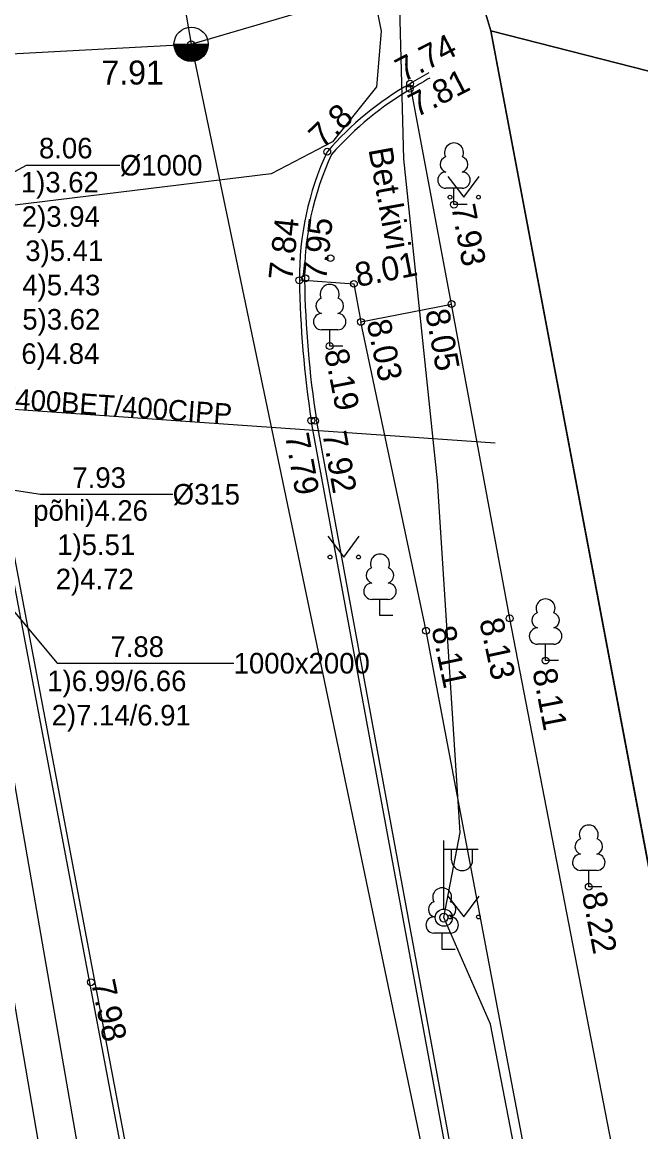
# Model space of a CAD drawing. Extents: x 473307 to 473719, y 6532843 to 6533381.
# Drawn here: x 473607.89 to 473625.94, y 6533253.2 to 6533285.57 of the extents above; entities that cross this region are included whole.
import ezdxf

# ---------------------------------------------------------------- set-up
doc = ezdxf.new("R2010")
doc.units = 0
for name, color, linetype in [('Default', 7, 'Continuous'), ('HALJASTUS', 7, 'Continuous'), ('KKAEV_NR', 7, 'Continuous'), ('KORGUS', 7, 'Continuous'), ('KPKAABEL', 7, 'Continuous'), ('KTRASS', 7, 'Continuous'), ('KTRASS_TEKST', 7, 'Continuous'), ('MPKAABEL', 7, 'Continuous'), ('PIIR', 7, 'Continuous'), ('POST', 7, 'Continuous'), ('PUU', 7, 'Continuous'), ('SIKAEV_NR', 7, 'Continuous'), ('SITRASS', 7, 'Continuous'), ('SKKAEV_NR', 7, 'Continuous'), ('TEE', 7, 'Continuous'), ('VKAEV', 7, 'Continuous'), ('VTRASS', 7, 'Continuous')]:
    doc.layers.add(name, color=color, linetype=linetype)

# ---------------------------------------------------------------- blocks, each defined once
blk = doc.blocks.new('LEHTP1')
at = {"layer": 'Default'}
for p, q in [((0.48, 0.95), (-0.48, 0.95)), ((0, 0), (0, 0.95)), ((0.76, 0), (0, 0))]:
    blk.add_line(p, q, dxfattribs=at)
for centre, radius, start, end in [((0, 3.04), 0.554, 332.5799, 207.4201), ((-0.34, 2.345), 0.465, 109.02174, 253.14154), ((0.34, 2.345), 0.465, 286.85082, 70.98591), ((-0.475, 1.425), 0.475, 90.0016, 269.3953), ((0.475, 1.425), 0.475, 270.6047, 89.9984)]:
    blk.add_arc(centre, radius, start, end, dxfattribs=at)
blk = doc.blocks.new('THYDRK')
at = {"layer": 'Default'}
blk.add_line((-1, 0), (1, 0), dxfattribs=at)
blk.add_circle((0, 0), 1, dxfattribs=at)
for radius in [0.965, 0.935, 0.901, 0.871, 0.836, 0.806, 0.772, 0.742, 0.707, 0.677, 0.642, 0.612, 0.578, 0.548, 0.513, 0.483, 0.449, 0.419, 0.384, 0.354, 0.319, 0.289, 0.255, 0.225, 0.19, 0.16, 0.126, 0.0956, 0.0656, 0.0356]:
    blk.add_arc((0, 0), radius, 180, 0, dxfattribs=at)
blk = doc.blocks.new('MURU')
at = {"layer": 'Default'}
for p, q in [((-0.927, 1.213), (0, 0)), ((0, 0), (0.891, 1.213))]:
    blk.add_line(p, q, dxfattribs=at)
for centre in [(-0.802, 0), (0.856, 0)]:
    blk.add_circle(centre, 0.11, dxfattribs=at)
blk = doc.blocks.new('MEPOST')
at = {"layer": 'Default'}
blk.add_circle((0, 0), 0.5, dxfattribs=at)
for start, end in [(0, 180), (180, 0)]:
    blk.add_arc((0, 0), 0.25, start, end, dxfattribs=at)
blk = doc.blocks.new('VAPOST')
at = {"layer": 'Default'}
for p, q in [((0, 0.5), (0, 4.5)), ((0, 4), (2, 4)), ((0.453, 3.358), (0.453, 4)), ((1.679, 3.358), (1.679, 4))]:
    blk.add_line(p, q, dxfattribs=at)
blk.add_arc((1.066, 3.358), 0.613, 180, 0, dxfattribs=at)

msp = doc.modelspace()

# ---------------------------------------------------------------- linework, layer by layer
at = {"layer": 'KKAEV_NR'}
msp.add_lwpolyline([(473596.732, 6533275.283), (473608.016, 6533281.398), (473610.737, 6533281.398)], dxfattribs=at)
at = {"layer": 'KORGUS'}
for centre in [(473612.816, 6533284.928), (473619.197, 6533283.63), (473619.206, 6533283.777), (473616.786, 6533281.793), (473620.486, 6533280.25), (473616.884, 6533278.687), (473615.975, 6533278.042), (473616.149, 6533278.099), (473617.565, 6533277.938), (473620.414, 6533277.349), (473617.77, 6533276.829), (473616.859, 6533276.123), (473616.323, 6533273.948), (473616.323, 6533273.948), (473616.433, 6533273.945), (473622.112, 6533268.179), (473619.671, 6533267.817), (473623.158, 6533266.948), (473624.419, 6533260.35), (473609.894, 6533257.563)]:
    msp.add_circle(centre, 0.1, dxfattribs=at)
at = {"layer": 'KPKAABEL'}
msp.add_lwpolyline([(473615.664, 6533298.845), (473618.359, 6533285.308), (473618.229, 6533283.689), (473616.939, 6533282.082), (473615.155, 6533281.15), (473604.958, 6533279.899), (473594.081, 6533279.705), (473584.872, 6533279.168), (473575.551, 6533278.541), (473567.551, 6533277.966), (473562.423, 6533278.215), (473560.662, 6533279.216), (473558.752, 6533280.739), (473548.282, 6533291.71), (473546.684, 6533294.796)], dxfattribs=at)
at = {"layer": 'KTRASS'}
msp.add_lwpolyline([(473596.792, 6533275.045), (473621.69, 6533273.299)], dxfattribs=at)
at = {"layer": 'MPKAABEL'}
for points in [[(473620.191, 6533259.447), (473620.669, 6533261.927), (473620.008, 6533272.193), (473619.024, 6533281.587), (473618.831, 6533288.933), (473618.813, 6533289.306)], [(473636.059, 6533169.782), (473634.239, 6533181.673), (473632.606, 6533189.833), (473631.267, 6533197.327), (473629.932, 6533205.197), (473627.365, 6533217.651), (473628.02, 6533220.588), (473626.187, 6533228.162), (473625.63, 6533235.006), (473624.395, 6533236.238), (473625.088, 6533237.039), (473624.62, 6533240.685), (473623.001, 6533248.826), (473621.554, 6533256.337), (473620.191, 6533259.447), (473620.669, 6533261.927), (473620.008, 6533272.193), (473619.024, 6533281.587), (473618.831, 6533288.933), (473618.813, 6533289.306)], [(473624.395, 6533236.238), (473625.088, 6533237.039), (473624.62, 6533240.685), (473623.001, 6533248.826), (473621.554, 6533256.337), (473620.191, 6533259.447)]]:
    msp.add_lwpolyline(points, dxfattribs=at)
at = {"layer": 'PIIR'}
for points in [[(473609.342, 6533380.885), (473610.48, 6533371.09), (473616.72, 6533301.5), (473621.56, 6533285.32), (473637.37, 6533201.6), (473653.19, 6533109.36), (473652.55, 6533109.39), (473658.35, 6533068.44), (473658.1, 6533064.14), (473666.14, 6533015.71), (473666.15, 6533015.71), (473680.29, 6532930.36), (473685.16, 6532910.71), (473685.75, 6532908.33), (473689.51, 6532885.44), (473695.16, 6532852.24), (473696.267, 6532845.502)], [(473718.698, 6533261.006), (473709.47, 6533263.27), (473669.64, 6533273.05), (473621.56, 6533285.32), (473616.72, 6533301.5), (473664.88, 6533284.96), (473718.698, 6533271.662)]]:
    msp.add_lwpolyline(points, dxfattribs=at)
msp.add_lwpolyline([(473621.56, 6533285.32), (473669.64, 6533273.05), (473669.6, 6533193.05), (473637.37, 6533201.6)], close=True, dxfattribs=at)
at = {"layer": 'SIKAEV_NR'}
msp.add_lwpolyline([(473606.886, 6533269.28), (473608.904, 6533266.87), (473614.058, 6533266.87)], dxfattribs=at)
at = {"layer": 'SITRASS'}
msp.add_lwpolyline([(473619.598, 6533194.755), (473606.651, 6533269.171)], dxfattribs=at)
at = {"layer": 'SKKAEV_NR'}
msp.add_lwpolyline([(473596.341, 6533273.653), (473608.424, 6533271.799), (473612.279, 6533271.799)], dxfattribs=at)
at = {"layer": 'TEE'}
for points in [[(473615.975, 6533278.058), (473617.565, 6533277.938), (473617.77, 6533276.829), (473620.414, 6533277.349), (473619.206, 6533283.777)], [(473606.081, 6533277.468), (473606.665, 6533274.345), (473613.506, 6533238.237), (473615.579, 6533226.633)], [(473606.226, 6533277.506), (473606.812, 6533274.373), (473613.654, 6533238.264), (473613.654, 6533238.264), (473615.735, 6533226.614)], [(473636.262, 6533193.178), (473634.427, 6533200.58), (473629.069, 6533232.269), (473622.112, 6533268.179), (473620.414, 6533277.349)], [(473622.594, 6533240.06), (473624.808, 6533240.702), (473619.671, 6533267.817), (473617.77, 6533276.829)], [(473613.654, 6533238.264), (473610.95, 6533237.796), (473604.734, 6533274.019), (473606.812, 6533274.373)], [(473622.594, 6533240.06), (473622.111, 6533242.583), (473616.323, 6533273.948)], [(473622.742, 6533240.088), (473622.258, 6533242.611), (473616.471, 6533273.975)]]:
    msp.add_lwpolyline(points, dxfattribs=at)
for centre, radius, start, end in [((473625.753, 6533273.243), 12.402, 118.9499, 121.8597), ((473625.753, 6533273.243), 12.252, 119.1883, 121.8597), ((473623.844, 6533275.652), 9.356, 119.7156, 138.9699), ((473623.844, 6533275.652), 9.206, 119.7156, 138.8393), ((473624.561, 6533278.148), 8.586, 154.8796, 180.7053), ((473624.561, 6533278.148), 8.436, 155.0219, 180.703), ((473646.194, 6533278.55), 30.224, 180.9632, 188.7589), ((473646.194, 6533278.55), 30.074, 180.9639, 188.7589)]:
    msp.add_arc(centre, radius, start, end, dxfattribs=at)
at = {"layer": 'VTRASS'}
for points in [[(473610.467, 6533298.54), (473612.816, 6533284.928), (473621.946, 6533241.242), (473627.014, 6533212.114), (473627.084, 6533211.254), (473634.761, 6533160.18), (473647.035, 6533084.422), (473650.297, 6533065.838)], [(473612.816, 6533284.928), (473619.259, 6533286.823)], [(473353.303, 6533269.506), (473365.999, 6533272.186), (473379.745, 6533270.923), (473385.029, 6533271.056), (473412.227, 6533273.37), (473464.393, 6533276.821), (473499.973, 6533278.249), (473517.192, 6533279.473), (473556.042, 6533281.885), (473612.816, 6533284.928)]]:
    msp.add_lwpolyline(points, dxfattribs=at)

# ---------------------------------------------------------------- block references
at = {"layer": 'HALJASTUS', "xscale": 0.5, "yscale": 0.5}
for p in [(473620.771, 6533280.467), (473617.271, 6533269.967), (473620.771, 6533259.467)]:
    msp.add_blockref('MURU', p, dxfattribs=at)
at = {"layer": 'POST', "xscale": 0.5, "yscale": 0.5}
for name in ['VAPOST', 'MEPOST']:
    msp.add_blockref(name, (473620.191, 6533259.447), dxfattribs=at)
at = {"layer": 'PUU', "xscale": 0.5, "yscale": 0.5}
for p in [(473620.486, 6533280.25), (473616.859, 6533276.123), (473618.326, 6533268.258), (473623.158, 6533266.948), (473624.419, 6533260.35), (473620.141, 6533258.52)]:
    msp.add_blockref('LEHTP1', p, dxfattribs=at)
at = {"layer": 'VKAEV', "xscale": 0.5, "yscale": 0.5}
msp.add_blockref('THYDRK', (473612.816, 6533284.928), dxfattribs=at)

# ---------------------------------------------------------------- texts
at = {"layer": 'KKAEV_NR'}
for s, p in [('8.06', (473608.377, 6533281.598)), ('%%c1000', (473610.737, 6533281.098)), ('1)3.62', (473607.848, 6533280.603)), ('2)3.94', (473607.877, 6533279.603)), ('3)5.41', (473607.977, 6533278.603)), ('4)5.43', (473607.891, 6533277.603)), ('5)3.62', (473607.891, 6533276.603)), ('6)4.84', (473607.863, 6533275.603))]:
    msp.add_text(s, height=0.6, dxfattribs=at).set_placement(p)
at = {"layer": 'KORGUS'}
for s, rotation, p in [('7.74', 27.0315, (473619.004, 6533283.811)), ('7.81', 27.0315, (473619.387, 6533282.785)), ('7.8', 43.7093, (473616.657, 6533281.853)), ('7.93', 280.694, (473620.404, 6533280.195)), ('7.84', 83.7825, (473615.764, 6533278.012)), ('7.95', 83.7825, (473616.754, 6533278.021)), ('8.01', 11.114, (473617.672, 6533277.844)), ('8.05', 280.4897, (473619.643, 6533277.143)), ('8.03', 281.9109, (473617.932, 6533276.829)), ('8.19', 281.1487, (473616.697, 6533275.975)), ('7.79', 280.2349, (473615.551, 6533273.525)), ('7.92', 280.2349, (473616.642, 6533273.579)), ('8.13', 282.201, (473621.219, 6533268.114)), ('8.11', 281.9662, (473619.824, 6533267.882)), ('8.11', 280.867, (473622.771, 6533266.656)), ('8.22', 280.867, (473624.218, 6533260.138)), ('7.98', 281.7766, (473609.894, 6533257.563))]:
    msp.add_text(s, height=0.7, rotation=rotation, dxfattribs=at).set_placement(p)
msp.add_text('7.91', height=0.7, dxfattribs=at).set_placement((473610.198, 6533283.753))
at = {"layer": 'KTRASS_TEKST'}
msp.add_text('%%C400BET/400CIPP', height=0.6, rotation=355.9594, dxfattribs=at).set_placement((473607.048, 6533274.328))
at = {"layer": 'SIKAEV_NR'}
for s, p in [('7.88', (473610.462, 6533267.054)), ('1000x2000', (473614.058, 6533266.57)), ('1)6.99/6.66', (473608.619, 6533266.054)), ('2)7.14/6.91', (473608.747, 6533265.054))]:
    msp.add_text(s, height=0.6, dxfattribs=at).set_placement(p)
at = {"layer": 'SKKAEV_NR'}
for s, p in [('7.93', (473609.352, 6533271.985)), ('%%c315', (473612.279, 6533271.499)), ('põhi)4.26', (473608.209, 6533271.026)), ('1)5.51', (473608.909, 6533270.026)), ('2)4.72', (473608.866, 6533269.026))]:
    msp.add_text(s, height=0.6, dxfattribs=at).set_placement(p)
at = {"layer": 'TEE'}
msp.add_text('Bet.kivi', height=0.7, rotation=280.262, dxfattribs=at).set_placement((473617.987, 6533281.861))

doc.saveas('drawing.dxf')
